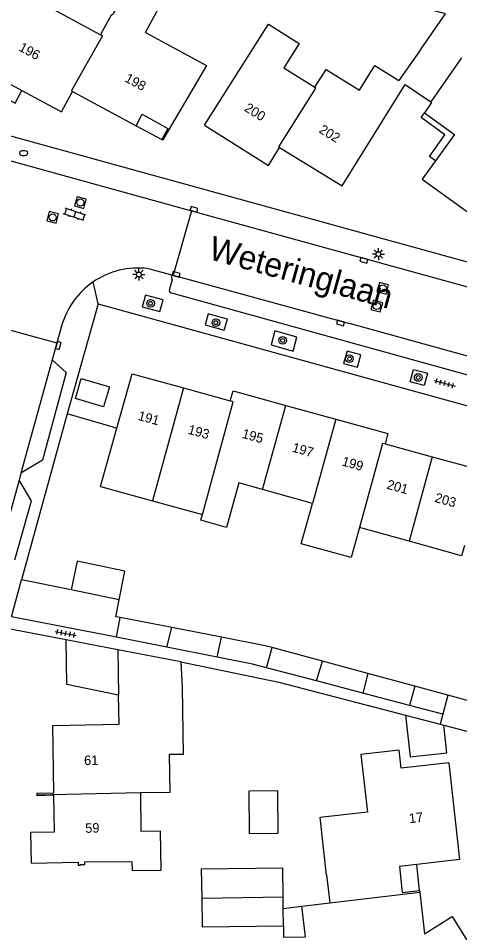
# Model space of a CAD drawing. Extents: x 126000 to 131009, y 393000 to 395500.
# Drawn here: x 130675.5 to 130721.7, y 394898.8 to 394994.5 of the extents above; entities that cross this region are included whole.
import ezdxf

# ---------------------------------------------------------------- set-up
doc = ezdxf.new("R2010")
doc.units = 0
for name, color, linetype in [('gg-afsc-erfafscheiding', 7, 'Continuous'), ('gg-afsc-muur', 7, 'Continuous'), ('gg-anno-huisnummerreeks BGT', 7, 'Continuous'), ('gg-anno-openbare ruimte label', 7, 'Continuous'), ('gg-bbg-bijgebouw', 7, 'Continuous'), ('gg-bbg-gedigitaliseerde bebouwing', 7, 'Continuous'), ('gg-bbg-gedigitaliseerde bijgebouw', 7, 'Continuous'), ('gg-bbg-hoofdgebouw', 7, 'Continuous'), ('gg-bbg-luifel en loopbrug', 7, 'Continuous'), ('gg-bbg-tussenscheiding', 7, 'Continuous'), ('gg-knt-verharding', 7, 'Continuous'), ('gg-knt-verharding nz', 7, 'Continuous'), ('gt-grn-vlakafsluiter', 7, 'Continuous'), ('gt-grn-weggrens', 7, 'Continuous'), ('gt-symb-boom', 7, 'Continuous'), ('gt-symb-brandkraan', 7, 'Continuous'), ('gt-symb-klinker verharding', 7, 'Continuous'), ('gt-symb-kolk', 7, 'Continuous'), ('gt-symb-lichtmast', 7, 'Continuous'), ('gt-symb-rioolschacht', 7, 'Continuous'), ('gt-symb-tegel verharding', 7, 'Continuous')]:
    doc.layers.add(name, color=color, linetype=linetype)

# ---------------------------------------------------------------- blocks, each defined once
blk = doc.blocks.new('gt0-RS')
at = {"layer": 'gt-symb-rioolschacht'}
blk.add_lwpolyline([(-0.5, -0.5), (0.5, -0.5), (0.5, 0.5), (-0.5, 0.5)], close=True, dxfattribs=at)
blk.add_circle((0, 0), 0.375, dxfattribs=at)
blk = doc.blocks.new('gt0-KOLK')
at = {"layer": 'gt-symb-kolk'}
blk.add_lwpolyline([(0, 0), (0.375, 0), (0.375, 0.4), (-0.375, 0.4), (-0.375, 0), (0, 0)], dxfattribs=at)
blk = doc.blocks.new('gt0-LMAST')
at = {"layer": 'gt-symb-lichtmast'}
for p, q in [((-0.182, 0.173), (-0.447, 0.438)), ((-0.005, 0.246), (-0.005, 0.621)), ((0.172, 0.173), (0.437, 0.438)), ((-0.255, -0.004), (-0.63, -0.004)), ((-0.182, -0.181), (-0.447, -0.446)), ((-0.005, -0.254), (-0.005, -0.629)), ((0.437, -0.446), (0.172, -0.181)), ((0.245, -0.004), (0.62, -0.004))]:
    blk.add_line(p, q, dxfattribs=at)
blk.add_circle((-0.005, -0.004), 0.25, dxfattribs=at)
blk = doc.blocks.new('gt0-BR')
at = {"layer": 'gt-symb-brandkraan'}
for centre, radius, start, end in [((-0.244, 0), 0.206, 107.56694, 252.43307), ((0.599, -2.664), 3, 106.89205, 107.56694), ((0, -0.691), 0.938, 73.10799, 106.89205), ((-0.599, -2.664), 3, 72.43309, 73.10799), ((0.244, 0), 0.206, 287.56695, 72.43309), ((0.599, 2.664), 3, 252.43307, 253.10797), ((0, 0.691), 0.938, 253.10797, 286.89206), ((-0.599, 2.664), 3, 286.89206, 287.56695)]:
    blk.add_arc(centre, radius, start, end, dxfattribs=at)
blk = doc.blocks.new('gt0-KL1')
at = {"layer": 'gt-symb-klinker verharding'}
for p, q in [((-1.15, 0.3), (1.15, 0.3)), ((-1, -0.3), (-1, 0.3)), ((-0.5, 0.3), (-0.5, 0.45)), ((0, -0.3), (0, 0.3)), ((0.5, 0.3), (0.5, 0.45)), ((1, -0.3), (1, 0.3)), ((-1.15, -0.3), (1.15, -0.3)), ((-0.5, -0.45), (-0.5, -0.3)), ((0.5, -0.45), (0.5, -0.3))]:
    blk.add_line(p, q, dxfattribs=at)
blk = doc.blocks.new('gt0-BOOM')
at = {"layer": 'gt-symb-boom'}
for radius in [0.4, 0.2]:
    blk.add_circle((0, 0), radius, dxfattribs=at)
blk = doc.blocks.new('gt0-TEG1')
at = {"layer": 'gt-symb-tegel verharding'}
for p, q in [((-1.125, 0), (1.125, 0)), ((-0.9, -0.25), (-0.9, 0.25)), ((-0.45, -0.25), (-0.45, 0.25)), ((0, -0.25), (0, 0.25)), ((0.45, -0.25), (0.45, 0.25)), ((0.9, -0.25), (0.9, 0.25))]:
    blk.add_line(p, q, dxfattribs=at)

msp = doc.modelspace()

# ---------------------------------------------------------------- linework, layer by layer
at = {"layer": 'gg-afsc-erfafscheiding'}
for p, q in [((130692.482, 394927.189), (130702.73, 394925.08)), ((130702.73, 394925.08), (130716.004, 394921.605))]:
    msp.add_line(p, q, dxfattribs=at)
at = {"layer": 'gg-afsc-muur'}
for p, q in [((130680.581, 394953.16), (130675.818, 394935.781)), ((130685.381, 394951.759), (130680.581, 394953.16))]:
    msp.add_line(p, q, dxfattribs=at)
at = {"layer": 'gg-bbg-bijgebouw'}
for p, q in [((130674.774, 394931.913), (130675.818, 394935.781)), ((130685.749, 394929.777), (130674.774, 394931.913))]:
    msp.add_line(p, q, dxfattribs=at)
at = {"layer": 'gg-bbg-gedigitaliseerde bebouwing'}
for p, q in [((130677.378, 394996.443), (130684.08, 394992.81)), ((130717.62, 394991.36), (130715.295, 394988.024)), ((130684.084, 394945.557), (130689.516, 394944.037)), ((130701.03, 394945.22), (130698.53, 394945.912)), ((130706.258, 394943.771), (130701.03, 394945.22)), ((130689.516, 394944.037), (130694.728, 394942.613)), ((130716.358, 394939.823), (130711.17, 394941.26)), ((130692.482, 394927.189), (130692.61, 394924.52)), ((130688.247, 394913.49), (130688.305, 394909.428)), ((130690.349, 394909.466), (130688.305, 394909.428)), ((130705.151, 394901.614), (130708.07, 394901.96)), ((130705.532, 394898.396), (130705.151, 394901.614))]:
    msp.add_line(p, q, dxfattribs=at)
for points in [[(130688.787, 394993.068), (130690.45, 394996.151), (130687.025, 394997.999), (130685.37, 394994.93)], [(130717.62, 394991.36), (130720.17, 394995.02), (130717.451, 394995.752)], [(130684.08, 394992.81), (130685.26, 394994.99), (130685.37, 394994.93)], [(130694.945, 394983.346), (130701.64, 394993.92), (130704.87, 394991.92), (130703.27, 394989.37), (130706.5, 394987.33)], [(130688.787, 394993.068), (130695.15, 394989.6), (130690.582, 394981.829)], [(130706.5, 394987.33), (130707.68, 394989.2), (130711.18, 394987.03), (130712.77, 394989.6), (130715.295, 394988.024)], [(130698.53, 394945.912), (130697.261, 394941.268), (130694.562, 394942.005), (130694.728, 394942.613)], [(130711.17, 394941.26), (130710.302, 394938.125), (130705.073, 394939.554), (130706.258, 394943.771)], [(130722.16, 394939.37), (130721.86, 394938.3), (130716.358, 394939.823)], [(130692.61, 394924.52), (130692.71, 394917.51), (130691.259, 394917.488)], [(130691.259, 394917.488), (130691.316, 394913.534), (130688.247, 394913.49)], [(130720.506, 394916.634), (130715.537, 394916.081), (130715.34, 394917.95), (130711.32, 394917.5), (130712, 394911.45), (130707.03, 394910.89), (130707.68, 394904.88), (130707.73, 394904.89), (130708.07, 394901.96)]]:
    msp.add_lwpolyline(points, dxfattribs=at)
at = {"layer": 'gg-bbg-gedigitaliseerde bijgebouw'}
for p, q in [((130681.002, 394934.713), (130675.818, 394935.781)), ((130686.013, 394933.68), (130681.002, 394934.713)), ((130691.538, 394930.774), (130686.14, 394931.818)), ((130696.739, 394929.768), (130691.538, 394930.774)), ((130690.998, 394928.739), (130685.749, 394929.777)), ((130696.286, 394927.693), (130690.998, 394928.739)), ((130707.29, 394927.258), (130702.02, 394928.69)), ((130712.06, 394925.962), (130707.29, 394927.258)), ((130706.675, 394925.2), (130701.453, 394926.574)), ((130716.956, 394924.632), (130712.06, 394925.962)), ((130711.529, 394923.923), (130706.675, 394925.2)), ((130720.412, 394923.693), (130716.956, 394924.632)), ((130716.404, 394922.64), (130711.529, 394923.923)), ((130723.886, 394922.749), (130720.412, 394923.693)), ((130719.885, 394921.724), (130716.404, 394922.64)), ((130719.885, 394921.724), (130719.601, 394920.663)), ((130719.601, 394920.663), (130720.011, 394920.555)), ((130720.011, 394920.555), (130723.076, 394919.75)), ((130703.189, 394901.381), (130703.175, 394902.59)), ((130703.21, 394899.57), (130703.189, 394901.381))]:
    msp.add_line(p, q, dxfattribs=at)
for points in [[(130682.062, 394956.843), (130685.016, 394955.981), (130684.402, 394953.879), (130681.449, 394954.741), (130682.062, 394956.843)], [(130686.14, 394931.818), (130685.669, 394931.909), (130686.013, 394933.68)], [(130702.02, 394928.69), (130701.298, 394928.886), (130696.739, 394929.768)], [(130701.453, 394926.574), (130699.984, 394926.961), (130696.286, 394927.693)], [(130703.175, 394902.59), (130703.14, 394905.6), (130694.62, 394905.48), (130694.665, 394902.47)], [(130694.665, 394902.47), (130694.71, 394899.46), (130703.21, 394899.57)]]:
    msp.add_lwpolyline(points, dxfattribs=at)
at = {"layer": 'gg-bbg-hoofdgebouw'}
for p, q in [((130681.151, 394986.896), (130687.805, 394983.307)), ((130690.49, 394981.879), (130690.582, 394981.829)), ((130702.805, 394981.029), (130709.347, 394977)), ((130719.122, 394979.634), (130717.731, 394977.712)), ((130692.769, 394955.855), (130697.639, 394954.511)), ((130703.459, 394954.033), (130708.69, 394952.585)), ((130684.084, 394945.557), (130685.786, 394951.641)), ((130713.853, 394950.022), (130718.791, 394948.661)), ((130718.791, 394948.661), (130723.682, 394947.314)), ((130685.898, 394928.46), (130685.968, 394923.7)), ((130692.482, 394927.189), (130685.898, 394928.46)), ((130717.461, 394903.262), (130717.481, 394903.078))]:
    msp.add_line(p, q, dxfattribs=at)
for points in [[(130669.905, 394988.868), (130670.472, 394989.921), (130675.849, 394987.007)], [(130709.347, 394977), (130715.963, 394987.615), (130718.644, 394985.787)], [(130675.849, 394987.007), (130679.994, 394984.76), (130681.151, 394986.896)], [(130718.644, 394985.787), (130718.701, 394985.748), (130717.968, 394984.654)], [(130687.805, 394983.307), (130688.439, 394984.499), (130691.112, 394983.029), (130690.49, 394981.879)], [(130717.968, 394984.654), (130721.108, 394982.379), (130719.122, 394979.634)], [(130694.945, 394983.346), (130701.648, 394979.152), (130702.805, 394981.029)], [(130717.731, 394977.712), (130723.479, 394973.55), (130724.505, 394974.971)], [(130685.786, 394951.641), (130687.381, 394957.341), (130692.769, 394955.855)], [(130697.639, 394954.511), (130697.938, 394955.562), (130703.459, 394954.033)], [(130708.69, 394952.585), (130714.144, 394951.075), (130713.853, 394950.022)], [(130679.187, 394913.488), (130679.071, 394920.546), (130686.037, 394920.661), (130685.968, 394923.7)], [(130720.506, 394916.634), (130721.632, 394906.507), (130717.162, 394905.993)], [(130677.458, 394913.251), (130677.457, 394913.45), (130679.187, 394913.488)], [(130676.845, 394906.122), (130676.793, 394909.359), (130679.254, 394909.399), (130679.191, 394913.223)], [(130679.191, 394913.223), (130677.458, 394913.185), (130677.458, 394913.251)], [(130676.845, 394906.122), (130681.724, 394906.232), (130681.741, 394905.903), (130681.992, 394905.901), (130681.992, 394905.971), (130682.429, 394905.982), (130682.422, 394906.262), (130687.359, 394906.309), (130687.382, 394905.351), (130690.424, 394905.407), (130690.349, 394909.466)], [(130717.162, 394905.993), (130715.346, 394905.784), (130715.633, 394903.062), (130717.461, 394903.262)], [(130717.481, 394903.078), (130717.96, 394898.738), (130720.867, 394900.527), (130725.306, 394893.404)]]:
    msp.add_lwpolyline(points, dxfattribs=at)
at = {"layer": 'gg-bbg-luifel en loopbrug'}
for p, q in [((130687.805, 394983.307), (130690.49, 394981.879)), ((130685.898, 394928.46), (130680.473, 394929.487)), ((130716.004, 394921.605), (130719.601, 394920.663)), ((130717.461, 394903.262), (130717.162, 394905.993)), ((130703.189, 394901.381), (130705.151, 394901.614))]:
    msp.add_line(p, q, dxfattribs=at)
for points in [[(130669.905, 394988.868), (130669.744, 394988.569), (130675.129, 394985.669), (130675.849, 394987.007)], [(130719.122, 394979.634), (130718.485, 394980.095), (130720.118, 394982.352), (130717.614, 394984.164), (130717.968, 394984.654)], [(130686.013, 394933.68), (130686.634, 394936.693), (130681.623, 394937.726), (130681.002, 394934.713)], [(130685.968, 394923.7), (130680.534, 394924.82), (130680.473, 394929.487)], [(130716.004, 394921.605), (130716.482, 394917.24), (130720.328, 394917.66), (130720.011, 394920.555)], [(130699.582, 394913.651), (130699.64, 394909.216), (130702.669, 394909.256), (130702.611, 394913.695), (130699.582, 394913.651)], [(130703.21, 394899.57), (130703.224, 394898.369), (130705.532, 394898.396)]]:
    msp.add_lwpolyline(points, dxfattribs=at)
at = {"layer": 'gg-bbg-tussenscheiding'}
for p, q in [((130721.86, 394990.4), (130718.644, 394985.787)), ((130692.769, 394955.855), (130689.516, 394944.037)), ((130701.03, 394945.22), (130703.459, 394954.033)), ((130708.69, 394952.585), (130706.258, 394943.771)), ((130718.791, 394948.661), (130716.358, 394939.823)), ((130685.749, 394929.777), (130686.14, 394931.818)), ((130690.998, 394928.739), (130691.538, 394930.774)), ((130696.286, 394927.693), (130696.739, 394929.768)), ((130701.453, 394926.574), (130702.02, 394928.69)), ((130706.675, 394925.2), (130707.29, 394927.258)), ((130712.06, 394925.962), (130711.529, 394923.923)), ((130716.956, 394924.632), (130716.404, 394922.64)), ((130720.412, 394923.693), (130719.885, 394921.724)), ((130688.247, 394913.49), (130677.458, 394913.251)), ((130708.07, 394901.96), (130717.481, 394903.078)), ((130694.665, 394902.47), (130703.175, 394902.59))]:
    msp.add_line(p, q, dxfattribs=at)
for points in [[(130684.08, 394992.81), (130684.27, 394992.71), (130681.02, 394986.99), (130681.151, 394986.896)], [(130702.805, 394981.029), (130702.727, 394981.077), (130706.62, 394987.25), (130706.5, 394987.33)], [(130694.728, 394942.613), (130697.969, 394954.417), (130697.639, 394954.511)], [(130713.853, 394950.022), (130713.57, 394950.06), (130711.17, 394941.26)]]:
    msp.add_lwpolyline(points, dxfattribs=at)
at = {"layer": 'gg-knt-verharding'}
for p, q in [((130733.371, 394966.006), (130609.536, 395000.193)), ((130670.744, 394980.712), (130693.587, 394974.405)), ((130693.587, 394974.405), (130691.671, 394967.651)), ((130693.587, 394974.405), (130839.686, 394934.112)), ((130691.556, 394967.175), (130691.276, 394966.183)), ((130691.493, 394965.803), (130691.542, 394965.789)), ((130683.837, 394964.674), (130680.581, 394953.16)), ((130683.837, 394964.674), (130743.871, 394948.069)), ((130679.999, 394962.327), (130679.518, 394960.586)), ((130674.647, 394961.923), (130679.518, 394960.586)), ((130679.518, 394960.586), (130679.023, 394958.792)), ((130675.747, 394946.926), (130675.547, 394946.2)), ((130680.473, 394929.487), (130674.428, 394930.631))]:
    msp.add_line(p, q, dxfattribs=at)
for points in [[(130689.012, 394968.347), (130689.231, 394968.316), (130689.438, 394968.264), (130691.399, 394967.735)], [(130690.289, 394963.847), (130690.619, 394965.084), (130688.792, 394965.578), (130688.439, 394964.366), (130690.289, 394963.847)], [(130728.535, 394957.513), (130726.177, 394956.187), (130691.542, 394965.789)], [(130697.014, 394961.905), (130697.343, 394963.042), (130695.325, 394963.605), (130695.007, 394962.473), (130697.014, 394961.905)], [(130704.243, 394959.722), (130704.631, 394961.183), (130702.314, 394961.824), (130701.924, 394960.364), (130704.243, 394959.722)], [(130710.979, 394958.026), (130711.309, 394959.332), (130709.868, 394959.723), (130709.496, 394958.411), (130710.979, 394958.026)], [(130679.023, 394958.792), (130680.485, 394957.474), (130678.005, 394948.292), (130675.747, 394946.926)], [(130717.954, 394956.121), (130716.487, 394956.485), (130716.809, 394957.784), (130718.272, 394957.404), (130717.954, 394956.121)], [(130675.095, 394937.884), (130676.849, 394944.041), (130675.547, 394946.2)]]:
    msp.add_lwpolyline(points, dxfattribs=at)
for centre, radius, start, end in [((130687.994, 394960.103), 8.307, 82.96237, 124.29968), ((130690.941, 394967.305), 0.628, 348.08722, 43.23522), ((130687.995, 394960.117), 8.296, 124.35864, 164.54731), ((130691.533, 394966.078), 0.278, 157.7738, 261.68349)]:
    msp.add_arc(centre, radius, start, end, dxfattribs=at)
at = {"layer": 'gg-knt-verharding nz'}
for p, q in [((130691.399, 394967.735), (130691.671, 394967.651)), ((130691.671, 394967.651), (130710.112, 394962.604)), ((130728.535, 394957.513), (130710.112, 394962.604)), ((130679.023, 394958.792), (130675.747, 394946.926)), ((130675.547, 394946.2), (130673.35, 394938.363))]:
    msp.add_line(p, q, dxfattribs=at)
at = {"layer": 'gt-grn-vlakafsluiter'}
msp.add_line((130685.381, 394951.759), (130685.786, 394951.641), dxfattribs=at)
at = {"layer": 'gt-grn-weggrens'}
msp.add_line((130683.837, 394964.674), (130683.313, 394966.965), dxfattribs=at)

# ---------------------------------------------------------------- block references
at = {"layer": 'gt-symb-boom'}
for p in [(130689.309, 394964.713), (130696.145, 394962.693), (130703.132, 394960.829), (130710.12, 394958.914), (130717.314, 394956.952)]:
    msp.add_blockref('gt0-BOOM', p, dxfattribs=at)
at = {"layer": 'gt-symb-brandkraan'}
msp.add_blockref('gt0-BR', (130676.028, 394980.435), dxfattribs=at)
at = {"layer": 'gt-symb-klinker verharding', "rotation": 161.7643085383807}
msp.add_blockref('gt0-KL1', (130681.359, 394974.023), dxfattribs=at)
at = {"layer": 'gt-symb-kolk'}
for p, rotation in [((130693.804, 394974.359), -15.481185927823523), ((130711.685, 394969.409), 164.5188140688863), ((130691.931, 394967.566), -17.110441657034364), ((130709.241, 394962.843), 164.62927456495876), ((130679.467, 394960.35), -105.42597037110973)]:
    msp.add_blockref('gt0-KOLK', p, dxfattribs=dict(at, rotation=rotation))
at = {"layer": 'gt-symb-lichtmast'}
for p in [(130713.159, 394969.873), (130688.097, 394967.734)]:
    msp.add_blockref('gt0-LMAST', p, dxfattribs=at)
at = {"layer": 'gt-symb-rioolschacht'}
for p, rotation in [((130681.968, 394975.26), 164.7549296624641), ((130679.068, 394973.708), 165.46349078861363), ((130713.61, 394966.288), -15.425970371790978), ((130712.989, 394964.433), -15.425970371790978)]:
    msp.add_blockref('gt0-RS', p, dxfattribs=dict(at, rotation=rotation))
at = {"layer": 'gt-symb-tegel verharding'}
for p, rotation in [((130720.086, 394956.355), -15.481185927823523), ((130680.428, 394930.161), -11.006664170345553)]:
    msp.add_blockref('gt0-TEG1', p, dxfattribs=dict(at, rotation=rotation))

# ---------------------------------------------------------------- texts
at = {"layer": 'gg-anno-huisnummerreeks BGT'}
for s, rotation, p in [('196', 331.5, (130675.434, 394991.214)), ('198', 331.6, (130686.52, 394987.978)), ('200', 328, (130699.036, 394984.915)), ('202', 328.4, (130706.85, 394982.647)), ('191', 344.6, (130687.919, 394952.524)), ('193', 344.6, (130693.15, 394951.08)), ('195', 344.5, (130698.802, 394950.653)), ('197', 344.5, (130704.057, 394949.198)), ('199', 344.5, (130709.257, 394947.759)), ('201', 344.6, (130713.955, 394945.325)), ('203', 344.6, (130718.974, 394943.943)), ('61', 0.9, (130682.363, 394916.383)), ('17', 6.4, (130716.403, 394910.305)), ('59', 0.9, (130682.479, 394909.296))]:
    msp.add_text(s, height=1, rotation=rotation, dxfattribs=at).set_placement(p)
at = {"layer": 'gg-anno-openbare ruimte label'}
msp.add_text('Weteringlaan', height=2.5, rotation=344.5, dxfattribs=at).set_placement((130695.245, 394969.383))

doc.saveas('drawing.dxf')
